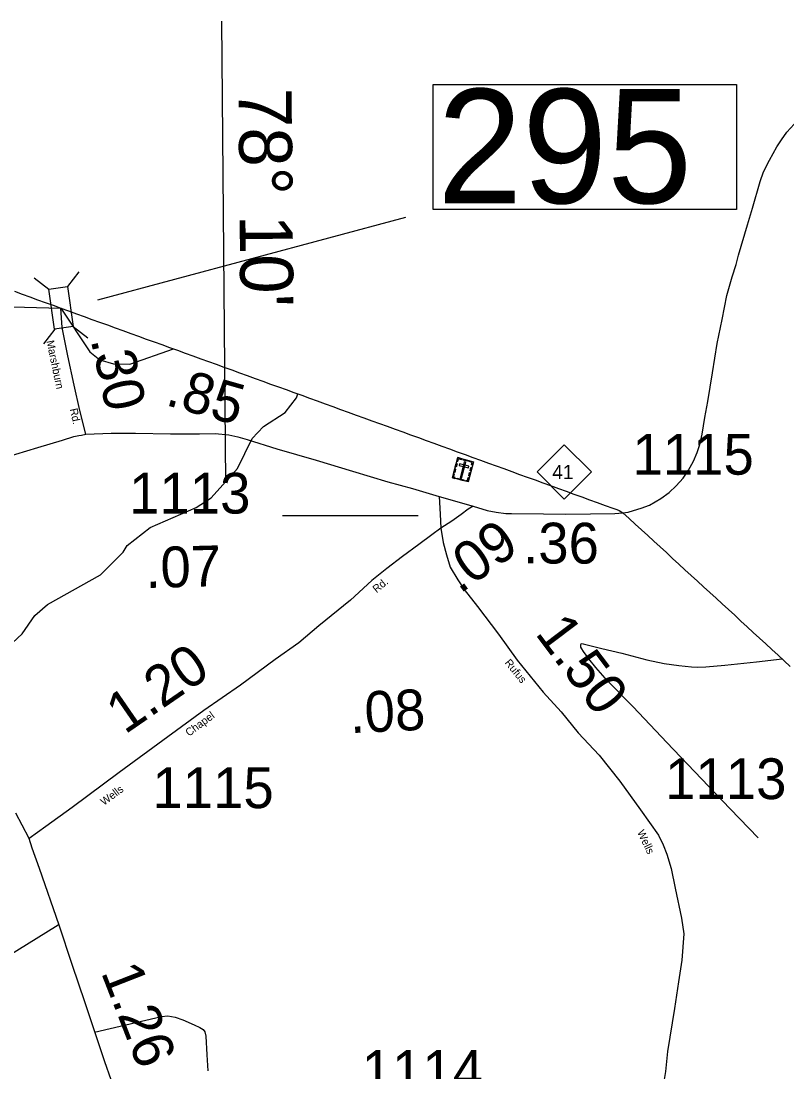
# Model space of a CAD drawing. Extents: x 2093524 to 2270757, y 289120 to 570408.
# Drawn here: x 2247924 to 2257317, y 347981 to 360864 of the extents above; entities that cross this region are included whole.
import ezdxf

# ---------------------------------------------------------------- set-up
doc = ezdxf.new("R2010")
doc.units = 0
for name, color, linetype in [('Exist Boundary Political CountyLine', 7, 'Continuous'), ('Exist Cultural Cemetery CELL', 7, 'Continuous'), ('Exist Hydrographic Creek Single Shore', 7, 'Continuous'), ('Exist Road Non-System Type 51', 7, 'Continuous'), ('Exist Road Primary NC Attributed', 7, 'Continuous'), ('Exist Road Primary NC Mileage Hundredths English Label', 7, 'Continuous'), ('Exist Road Primary NC Shield CELL', 7, 'Continuous'), ('Exist Road Primary NC Shield Number Label', 7, 'Continuous'), ('Exist Road Primary US Attributed', 7, 'Continuous'), ('Exist Road Primary US Mileage Hundredths English Label', 7, 'Continuous'), ('Exist Road Secondary Mileage Hundredths English Label', 7, 'Continuous'), ('Exist Road Secondary Structure Standard Bridge CELL', 7, 'Continuous'), ('Exist Road Secondary Structure Standard Bridge Number Label', 7, 'Continuous'), ('Exist Road Secondary Type 51 Attributed', 7, 'Continuous'), ('Exist Road Secondary Type 51 Label', 7, 'Continuous'), ('Exist Road Secondary Type 51 Number Label', 7, 'Continuous'), ('Map Preparation Longitude Latitude Label', 7, 'Continuous'), ('Map Preparation Longitude Latitude Lines', 7, 'Continuous')]:
    doc.layers.add(name, color=color, linetype=linetype)

msp = doc.modelspace()

# ---------------------------------------------------------------- linework, layer by layer
at = {"layer": 'Exist Boundary Political CountyLine'}
for points in [[(2247843, 357551), (2247938, 357517), (2248033, 357483), (2248128, 357448), (2248222, 357414), (2248317, 357380), (2248412, 357345), (2248508, 357311), (2248603, 357276), (2248698, 357242), (2248793, 357207), (2248888, 357173), (2248984, 357138), (2249079, 357104), (2249174, 357070), (2249270, 357035), (2249365, 357001), (2249460, 356966), (2249556, 356932), (2249651, 356897), (2249746, 356863), (2249842, 356828), (2249937, 356794), (2250032, 356759), (2250128, 356725), (2250223, 356690), (2250318, 356656), (2250413, 356621), (2250508, 356587), (2250604, 356552), (2250699, 356518), (2250794, 356483), (2250890, 356449), (2250985, 356414), (2251080, 356380), (2251176, 356346), (2251271, 356311), (2251366, 356276), (2251462, 356242), (2251557, 356207), (2251652, 356173)], [(2251652, 356173), (2251748, 356138), (2251843, 356103), (2251938, 356069), (2252034, 356034)], [(2252034, 356034), (2252129, 356000), (2252225, 355965), (2252320, 355930), (2252416, 355896), (2252511, 355861), (2252606, 355827), (2252702, 355792), (2252797, 355757), (2252892, 355723), (2252988, 355688), (2253083, 355654), (2253178, 355619), (2253274, 355584), (2253369, 355550), (2253465, 355515), (2253560, 355480), (2253656, 355446), (2253751, 355411), (2253846, 355377), (2253942, 355342), (2254037, 355307), (2254132, 355273), (2254228, 355238), (2254323, 355204), (2254418, 355169), (2254514, 355134), (2254610, 355100), (2254705, 355065), (2254800, 355031), (2254896, 354996), (2254991, 354961), (2255086, 354927), (2255182, 354892), (2255232, 354877), (2255261, 354865), (2255304, 354836), (2255381, 354766), (2255457, 354696), (2255533, 354626), (2255609, 354556), (2255686, 354487), (2255762, 354417), (2255838, 354347), (2255914, 354277), (2255990, 354207), (2256066, 354137), (2256142, 354068), (2256219, 353998), (2256295, 353928), (2256371, 353858), (2256447, 353788), (2256524, 353719), (2256600, 353649), (2256676, 353579), (2256752, 353509), (2256828, 353439), (2256904, 353369), (2256980, 353300), (2257057, 353230), (2257133, 353160), (2257208, 353090), (2257282, 353021), (2257357, 352952)]]:
    msp.add_lwpolyline(points, dxfattribs=at)
at = {"layer": 'Exist Cultural Cemetery CELL'}
for points in [[(2253279, 355512), (2253472, 355461), (2253407, 355215), (2253214, 355265)], [(2253268, 355470), (2253279, 355467), (2253287, 355498), (2253326, 355488), (2253329, 355499), (2253279, 355512)], [(2253377, 355456), (2253359, 355460), (2253308, 355264), (2253326, 355260)], [(2253351, 355493), (2253401, 355480), (2253398, 355469), (2253348, 355482)], [(2253461, 355419), (2253450, 355422), (2253458, 355453), (2253419, 355464), (2253421, 355474), (2253472, 355461)], [(2253232, 355333), (2253243, 355375), (2253254, 355372), (2253243, 355330)], [(2253249, 355398), (2253260, 355440), (2253271, 355437), (2253260, 355395)], [(2253301, 355436), (2253296, 355417), (2253410, 355388), (2253415, 355406)], [(2253414, 355288), (2253425, 355330), (2253436, 355327), (2253425, 355285)], [(2253431, 355351), (2253442, 355393), (2253453, 355391), (2253442, 355349)], [(2253246, 355257), (2253249, 355268), (2253228, 355274), (2253238, 355313), (2253228, 355316), (2253214, 355265)], [(2253273, 355262), (2253355, 355240), (2253352, 355229), (2253270, 355251)], [(2253375, 355223), (2253378, 355234), (2253399, 355229), (2253409, 355268), (2253420, 355265), (2253407, 355215)]]:
    msp.add_lwpolyline(points, close=True, dxfattribs=at)
at = {"layer": 'Exist Hydrographic Creek Single Shore'}
for points in [[(2246337, 357478), (2246604, 357404), (2247212, 357444), (2247663, 357363), (2248413, 357345), (2248767, 356807), (2248892, 356709), (2249059, 356660), (2249259, 356659), (2249793, 356846)], [(2247573, 353016), (2247937, 353350), (2248093, 353576), (2248250, 353711), (2248897, 354075), (2249178, 354352), (2249227, 354436), (2249509, 354657), (2250073, 354901), (2250255, 355019), (2250577, 355380), (2250758, 355747), (2250898, 355892), (2251163, 356067), (2251303, 356245), (2251318, 356294)]]:
    msp.add_lwpolyline(points, dxfattribs=at)
at = {"layer": 'Exist Road Non-System Type 51'}
msp.add_line((2248380, 349780), (2246160, 348404), dxfattribs=at)
for points in [[(2256965, 350853), (2256622, 351208), (2256267, 351573), (2255842, 352021), (2255429, 352458), (2255118, 352775), (2254975, 352938), (2254886, 353045), (2254854, 353091), (2254823, 353137), (2254803, 353168), (2254791, 353190), (2254789, 353212), (2254789, 353220), (2254795, 353229), (2254807, 353233), (2254819, 353231), (2255045, 353172), (2255291, 353114), (2255600, 353035), (2255810, 352989), (2255990, 352962), (2256146, 352946), (2256216, 352942), (2256320, 352949), (2256556, 352967), (2256944, 353008), (2257258, 353044)], [(2248826, 348468), (2249646, 348659), (2249726, 348669), (2249814, 348654), (2249908, 348621), (2250049, 348560), (2250117, 348527), (2250159, 348501), (2250177, 348471), (2250192, 348421), (2250202, 348191), (2250217, 347994)]]:
    msp.add_lwpolyline(points, dxfattribs=at)
at = {"layer": 'Exist Road Primary NC Attributed'}
msp.add_line((2253053, 355037), (2253467, 354917), dxfattribs=at)
for points in [[(2256693, 357879), (2256724, 357994), (2256832, 358366), (2256894, 358571), (2256989, 358899), (2257030, 359014), (2257101, 359157), (2257191, 359320), (2257248, 359408), (2257317, 359500), (2257405, 359601), (2257470, 359664), (2257578, 359769)], [(2256247, 355672), (2256277, 355800), (2256310, 356005), (2256346, 356200), (2256405, 356552), (2256463, 356911), (2256522, 357205), (2256580, 357498), (2256645, 357729), (2256693, 357879)], [(2247726, 355515), (2248129, 355636), (2248431, 355725), (2248572, 355770), (2248634, 355782), (2248666, 355787), (2248719, 355799)], [(2248719, 355799), (2249031, 355812), (2249328, 355812), (2249758, 355804), (2250112, 355803), (2250307, 355807), (2250472, 355791), (2250584, 355766), (2250699, 355733), (2251063, 355618), (2251544, 355480), (2251989, 355346), (2252422, 355217), (2252724, 355133), (2253053, 355037)], [(2255306, 354834), (2255370, 354842), (2255435, 354864), (2255530, 354893), (2255632, 354930), (2255770, 355012), (2255872, 355085), (2255960, 355166), (2256045, 355262), (2256109, 355357), (2256170, 355468), (2256214, 355576), (2256247, 355672)], [(2253467, 354917), (2253642, 354865), (2253751, 354844), (2253871, 354828), (2253940, 354827), (2254330, 354825), (2254595, 354818), (2254909, 354823), (2255207, 354827), (2255306, 354834)]]:
    msp.add_lwpolyline(points, dxfattribs=at)
at = {"layer": 'Exist Road Primary NC Shield CELL'}
msp.add_lwpolyline([(2254252, 355337), (2254585, 355670), (2254918, 355337), (2254585, 355004)], close=True, dxfattribs=at)
at = {"layer": 'Exist Road Primary US Attributed'}
for points in [[(2248023, 350841), (2247937, 351008), (2247859, 351155)], [(2250745, 344881), (2250671, 344963), (2250574, 345070), (2250427, 345232), (2250294, 345394), (2250187, 345552), (2250094, 345718), (2250029, 345839), (2249942, 346019), (2249679, 346529), (2249502, 346887), (2249273, 347324), (2249088, 347707), (2249031, 347885), (2248952, 348105), (2248836, 348448), (2248709, 348827), (2248550, 349298), (2248390, 349782), (2248150, 350476), (2248062, 350725), (2248023, 350841)]]:
    msp.add_lwpolyline(points, dxfattribs=at)
at = {"layer": 'Exist Road Secondary Structure Standard Bridge CELL'}
for p, q in [((2248634, 357789), (2248496, 357609)), ((2248087, 357716), (2248267, 357578)), ((2248337, 357088), (2248200, 356908)), ((2248562, 357118), (2248742, 356981))]:
    msp.add_line(p, q, dxfattribs=at)
msp.add_lwpolyline([(2248496, 357609), (2248563, 357118), (2248333, 357087), (2248267, 357578)], close=True, dxfattribs=at)
at = {"layer": 'Exist Road Secondary Structure Standard Bridge Number Label'}
msp.add_line((2248867, 357445), (2252642, 358461), dxfattribs=at)
msp.add_lwpolyline([(2252980, 360088), (2256696, 360088), (2256696, 358552), (2252980, 358552)], close=True, dxfattribs=at)
at = {"layer": 'Exist Road Secondary Type 51 Attributed'}
for points in [[(2248719, 355799), (2248646, 356090), (2248576, 356402), (2248497, 356758), (2248430, 357109), (2248413, 357345)], [(2253053, 355037), (2253066, 354819), (2253074, 354649)], [(2253467, 354917), (2253407, 354880), (2253320, 354814), (2253208, 354734), (2253074, 354649)], [(2253074, 354649), (2252962, 354564), (2252801, 354447), (2252604, 354299), (2252411, 354152), (2252228, 354004), (2251964, 353766), (2251576, 353448), (2251330, 353242), (2251042, 353036), (2250617, 352721), (2250167, 352411), (2249724, 352088), (2249128, 351653), (2248552, 351225), (2248228, 350990), (2248023, 350841)], [(2253074, 354649), (2253101, 354470), (2253143, 354321), (2253186, 354169), (2253280, 354014), (2253358, 353895), (2253521, 353685), (2253781, 353347), (2254008, 353029), (2254327, 352638), (2254549, 352394), (2254757, 352138), (2255014, 351866), (2255269, 351546), (2255520, 351195), (2255740, 350882), (2255798, 350764), (2255843, 350649), (2255896, 350475), (2255945, 350236), (2256024, 349865), (2256052, 349676), (2256028, 349350), (2255988, 349087), (2255938, 348761), (2255850, 348230), (2255826, 347986), (2255813, 347888)]]:
    msp.add_lwpolyline(points, dxfattribs=at)
at = {"layer": 'Exist Road Secondary Type 51 Number Label'}
msp.add_line((2252793, 354798), (2251131, 354798), dxfattribs=at)
at = {"layer": 'Map Preparation Longitude Latitude Lines'}
msp.add_line((2250435, 355213), (2250388, 360864), dxfattribs=at)

# ---------------------------------------------------------------- texts
at = {"layer": 'Exist Road Primary NC Mileage Hundredths English Label'}
for s, rotation, p in [('.85', 343.9727, (2249681, 356161)), ('.36', 359.8676, (2254081, 354215)), ('.08', 2.7064, (2251963, 352134))]:
    msp.add_text(s, height=500, rotation=rotation, dxfattribs=at).set_placement(p)
at = {"layer": 'Exist Road Primary NC Shield Number Label'}
msp.add_text('41', height=175, dxfattribs=at).set_placement((2254439, 355248))
at = {"layer": 'Exist Road Primary US Mileage Hundredths English Label'}
msp.add_text('1.26', height=500, rotation=291.3147, dxfattribs=at).set_placement((2248901, 349205))
at = {"layer": 'Exist Road Secondary Mileage Hundredths English Label'}
for s, rotation, p in [('.30', 282.5169, (2248776, 356959)), ('.09', 35.7712, (2253303, 353834)), ('.07', 1.5306, (2249455, 353913)), ('1.50', 306.958, (2254219, 353356)), ('1.20', 34.5724, (2249197, 352112))]:
    msp.add_text(s, height=500, rotation=rotation, dxfattribs=at).set_placement(p)
at = {"layer": 'Exist Road Secondary Structure Standard Bridge Number Label'}
msp.add_text('295', height=1400, dxfattribs=at).set_placement((2253030, 358631))
at = {"layer": 'Exist Road Secondary Type 51 Label'}
for s, rotation, p in [('Marshburn', 281.8403, (2248235, 356940)), ('Rd.', 282.4472, (2248522, 356106)), ('Rd.', 39.3817, (2252284, 353849)), ('Rufus', 309.1762, (2253850, 352995)), ('Chapel', 36.5456, (2249984, 352090)), ('Wells', 36.6316, (2248942, 351243)), ('Wells', 295.5993, (2255477, 350921))]:
    msp.add_text(s, height=95, rotation=rotation, dxfattribs=at).set_placement(p)
at = {"layer": 'Exist Road Secondary Type 51 Number Label'}
for s, p in [('1115', (2255423, 355303)), ('1113', (2249250, 354826)), ('1113', (2255823, 351326)), ('1115', (2249536, 351215)), ('1114', (2252103, 347749))]:
    msp.add_text(s, height=500, dxfattribs=at).set_placement(p)
at = {"layer": 'Map Preparation Longitude Latitude Label'}
msp.add_text("78° 10'", height=650, rotation=270.481, dxfattribs=at).set_placement((2250592, 360042))

doc.saveas('drawing.dxf')
